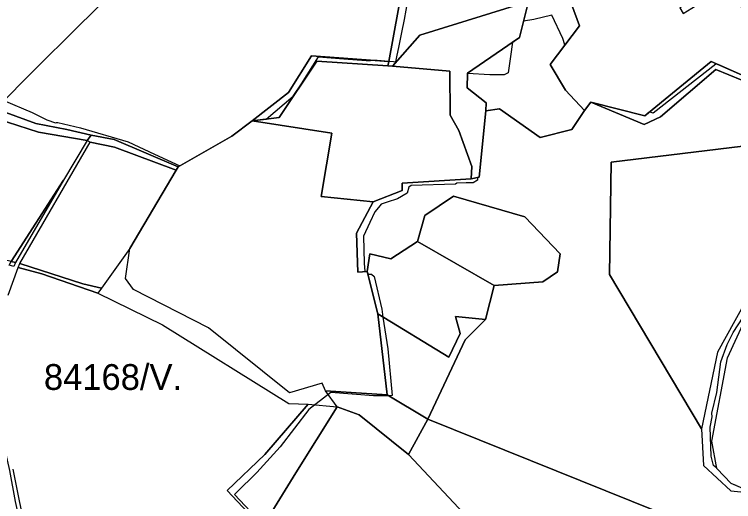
# Model space of a CAD drawing. Extents: x -477304 to -465429, y -1159113 to -1149210.
# Drawn here: x -474392.8 to -473974.9, y -1152461.4 to -1152177.9 of the extents above; entities that cross this region are included whole.
import ezdxf

# ---------------------------------------------------------------- set-up
doc = ezdxf.new("R2010")
doc.units = 0
for name, color, linetype in [('BPEJ_s', 7, 'Continuous'), ('PUPFL_s', 7, 'Continuous'), ('trav_porost_s', 7, 'Continuous')]:
    doc.layers.add(name, color=color, linetype=linetype)

msp = doc.modelspace()

# ---------------------------------------------------------------- linework, layer by layer
at = {"layer": 'BPEJ_s'}
for points in [[(-474398.95, -1152228.07), (-474382.46, -1152235), (-474373.95, -1152239.25), (-474368.84, -1152240.96), (-474368.31, -1152240.87), (-474367.57, -1152240.74), (-474354.37, -1152243.94), (-474326.71, -1152252.02), (-474311.41, -1152259.18), (-474296.69, -1152266.06), (-474266.5, -1152248.77), (-474254.6, -1152239.93), (-474246.43, -1152238.87), (-474230.73, -1152225.53), (-474225.86, -1152218.24), (-474216.07, -1152202.66), (-474201.43, -1152203.78), (-474188.41, -1152204.78), (-474185.85, -1152204.7), (-474184, -1152204.64), (-474182.02, -1152204.57), (-474175.22, -1152205.18), (-474172.45, -1152205.42), (-474171.22, -1152205.46), (-474170.43, -1152201.7), (-474169.47, -1152197.12), (-474167.65, -1152188.5), (-474166.06, -1152180.95), (-474163.22, -1152164.42)], [(-474398.95, -1152228.07), (-474382.46, -1152235), (-474373.95, -1152239.25), (-474368.84, -1152240.96), (-474368.31, -1152240.87), (-474367.57, -1152240.74), (-474354.37, -1152243.94), (-474326.71, -1152252.02), (-474311.41, -1152259.18), (-474296.69, -1152266.06), (-474266.5, -1152248.77), (-474254.6, -1152239.93), (-474246.43, -1152238.87), (-474230.73, -1152225.53), (-474225.86, -1152218.24), (-474216.07, -1152202.66), (-474201.43, -1152203.78), (-474188.41, -1152204.78), (-474185.85, -1152204.7), (-474184, -1152204.64), (-474182.02, -1152204.57), (-474175.22, -1152205.18), (-474172.45, -1152205.42), (-474171.22, -1152205.46), (-474170.43, -1152201.7), (-474169.47, -1152197.12), (-474167.65, -1152188.5), (-474166.06, -1152180.95), (-474163.22, -1152164.42)], [(-474080.47, -1152178.42), (-474090.95, -1152180.95), (-474096.89, -1152181.86), (-474099.33, -1152191.4), (-474103.37, -1152194.16), (-474104.52, -1152202.44), (-474105.85, -1152212.02), (-474108.19, -1152213.08), (-474116.49, -1152213.08), (-474129.55, -1152212.27), (-474129.6, -1152220.68), (-474118.7, -1152229.47), (-474118.85, -1152234.08), (-474122.65, -1152272.59), (-474123.59, -1152272.78), (-474123.72, -1152274.36), (-474126.27, -1152275.85), (-474130.29, -1152275.94), (-474135.64, -1152276.07), (-474136.49, -1152276.7), (-474162.23, -1152277.55), (-474163.51, -1152278.41), (-474164.57, -1152282.02), (-474170.11, -1152285.21), (-474176.17, -1152287.24), (-474179.68, -1152288.41), (-474181.21, -1152290.3), (-474183.3, -1152292.87), (-474186.22, -1152299.09), (-474189.89, -1152306.92), (-474189.47, -1152322.66), (-474189.05, -1152327.52), (-474187.7, -1152327.42), (-474187.3, -1152329.05), (-474185.21, -1152329.05), (-474183.72, -1152330.32), (-474179.26, -1152349.47), (-474178.59, -1152353.99), (-474175.85, -1152372.45), (-474173.19, -1152399.72), (-474175.27, -1152399.76), (-474180.12, -1152399.84), (-474184.15, -1152399.9), (-474208.83, -1152397.99), (-474221.67, -1152407.72), (-474238.41, -1152429.48), (-474251.81, -1152444.37), (-474263.94, -1152456.29), (-474264.86, -1152457.2), (-474249.47, -1152473.74)], [(-473965.1, -1152215.37), (-473983.91, -1152207.11), (-473985.2, -1152206.91), (-474021.58, -1152235.42), (-474023.38, -1152234.89), (-474023.84, -1152234.75), (-474026.46, -1152236.89), (-474057.83, -1152229.03), (-474061.55, -1152233.92), (-474072.6, -1152222.11), (-474081.45, -1152207.18), (-474072.88, -1152195.82), (-474073.74, -1152193.21), (-474074.14, -1152192.02), (-474080.47, -1152178.42), (-474090.95, -1152180.95), (-474096.89, -1152181.86), (-474099.33, -1152191.4), (-474103.37, -1152194.16), (-474104.52, -1152202.44), (-474105.85, -1152212.02), (-474108.19, -1152213.08), (-474116.49, -1152213.08), (-474129.55, -1152212.27), (-474129.6, -1152220.68), (-474118.7, -1152229.47), (-474118.85, -1152234.08), (-474122.65, -1152272.59), (-474123.59, -1152272.78), (-474123.72, -1152274.36), (-474126.27, -1152275.85), (-474130.29, -1152275.94), (-474135.64, -1152276.07), (-474136.49, -1152276.7), (-474162.23, -1152277.55), (-474163.51, -1152278.41), (-474164.57, -1152282.02), (-474170.11, -1152285.21), (-474176.17, -1152287.24), (-474179.68, -1152288.41), (-474181.21, -1152290.3), (-474183.3, -1152292.87), (-474186.22, -1152299.09), (-474189.89, -1152306.92), (-474189.47, -1152322.66), (-474189.05, -1152327.52), (-474187.7, -1152327.42), (-474187.3, -1152329.05), (-474185.21, -1152329.05), (-474183.72, -1152330.32), (-474179.26, -1152349.47), (-474178.59, -1152353.99), (-474175.85, -1152372.45), (-474173.19, -1152399.72)], [(-473965.1, -1152215.37), (-473983.91, -1152207.11), (-473985.2, -1152206.91), (-474021.58, -1152235.42), (-474023.38, -1152234.89), (-474023.84, -1152234.75), (-474026.46, -1152236.89), (-474057.83, -1152229.03), (-474061.55, -1152233.92), (-474072.6, -1152222.11), (-474081.45, -1152207.18), (-474072.88, -1152195.82), (-474073.74, -1152193.21), (-474074.14, -1152192.02), (-474080.47, -1152178.42)], [(-473973.47, -1152452.05), (-473976.21, -1152450.9), (-473984.62, -1152442.16), (-473984.65, -1152442), (-473986.48, -1152440.33), (-473987.97, -1152435.01), (-473988.39, -1152417.99), (-473987.33, -1152412.03), (-473987.54, -1152409.9), (-473984.56, -1152397.99), (-473982.22, -1152380.11), (-473978.6, -1152369.9), (-473975.2, -1152363.09), (-473963.47, -1152345.2)], [(-473973.47, -1152452.05), (-473976.21, -1152450.9), (-473984.62, -1152442.16), (-473984.65, -1152442), (-473986.48, -1152440.33), (-473987.97, -1152435.01), (-473988.39, -1152417.99), (-473987.33, -1152412.03), (-473987.54, -1152409.9), (-473984.56, -1152397.99), (-473982.22, -1152380.11), (-473978.6, -1152369.9), (-473975.2, -1152363.09), (-473963.47, -1152345.2)], [(-474173.19, -1152399.72), (-474175.27, -1152399.76), (-474180.12, -1152399.84), (-474184.15, -1152399.9), (-474208.83, -1152397.99), (-474221.67, -1152407.72), (-474238.41, -1152429.48), (-474251.81, -1152444.37), (-474263.94, -1152456.29), (-474264.86, -1152457.2), (-474249.47, -1152473.74)]]:
    msp.add_lwpolyline(points, dxfattribs=at)
at = {"layer": 'PUPFL_s'}
for points in [[(-474370.82, -1152068.54), (-474370.88, -1152070.9), (-474365.33, -1152097.34), (-474359.93, -1152123.44), (-474333.43, -1152135.58), (-474325.7, -1152138.75), (-474311.21, -1152140.61), (-474334.26, -1152163.58), (-474357.23, -1152186.47), (-474380.25, -1152209.4), (-474403.67, -1152232.79), (-474421.58, -1152224.38), (-474459.59, -1152197.82), (-474484.07, -1152138.3), (-474438.11, -1152095.46), (-474426.14, -1152077.5), (-474405.72, -1152041.93), (-474403.84, -1152032.11), (-474378.64, -1152029.63), (-474377.7, -1152034.63), (-474371.24, -1152066.48)], [(-474166.86, -1152159.55), (-474175.24, -1152205.28), (-474220.22, -1152201.98), (-474233.5, -1152223.42), (-474254.6, -1152239.93), (-474266.5, -1152248.77), (-474297.56, -1152266.56), (-474334.86, -1152250.74), (-474348.15, -1152248.14), (-474362.24, -1152244.84), (-474380.31, -1152241.32), (-474403.67, -1152232.79), (-474380.25, -1152209.4), (-474357.23, -1152186.47), (-474334.26, -1152163.58), (-474311.21, -1152140.61), (-474298.17, -1152140.6), (-474158.03, -1152133.34)], [(-474233.5, -1152223.42), (-474220.22, -1152201.98), (-474175.24, -1152205.28), (-474175.71, -1152207.87), (-474217.12, -1152205.16), (-474239.01, -1152237.91), (-474254.6, -1152239.93)], [(-474380.31, -1152241.32), (-474362.24, -1152244.84), (-474348.15, -1152248.14), (-474350.47, -1152251.36), (-474378.67, -1152246.42), (-474403.02, -1152238.73), (-474420.31, -1152229.9), (-474421.58, -1152224.38), (-474403.67, -1152232.79)], [(-474046.99, -1152329.18), (-474045.98, -1152263.89), (-473880.26, -1152243.71), (-473886.28, -1152270.78), (-473924.82, -1152305.08), (-473963.02, -1152336.18), (-473984.2, -1152374.41), (-473993.47, -1152419.13)], [(-474348.15, -1152248.14), (-474334.86, -1152250.74), (-474297.56, -1152266.56), (-474298.77, -1152268.62), (-474334.59, -1152255.1), (-474348.68, -1152252.24), (-474350.47, -1152251.36)], [(-474075.68, -1152317.26), (-474077.25, -1152327.73), (-474085.63, -1152333.45), (-474113.92, -1152335.7), (-474158.46, -1152310.06), (-474154.27, -1152294.84), (-474137.7, -1152283.72), (-474096.24, -1152295.71)], [(-474133.73, -1152363.66), (-474140.37, -1152377.35), (-474181.66, -1152352.11), (-474187.7, -1152327.42), (-474186.2, -1152317.14), (-474174.02, -1152320.15), (-474158.46, -1152310.06), (-474113.92, -1152335.7), (-474119.06, -1152355.34), (-474136.38, -1152353.78)], [(-474152.55, -1152413.46), (-474176.11, -1152399.25), (-474181.66, -1152352.11), (-474140.37, -1152377.35), (-474133.73, -1152363.66), (-474136.38, -1152353.78), (-474119.06, -1152355.34), (-474130.84, -1152367.18)], [(-474205.25, -1152406.21), (-474212.09, -1152396.88), (-474176.11, -1152399.25), (-474152.55, -1152413.46), (-474163.75, -1152433.91), (-474192.53, -1152410.85)], [(-474229.29, -1152444.63), (-474246.27, -1152472.3), (-474258.97, -1152499.8), (-474277.16, -1152525.1), (-474308.46, -1152571.49), (-474307.7, -1152589.1), (-474317.7, -1152583.62), (-474314.12, -1152569.58), (-474301.19, -1152540.18), (-474264.63, -1152498.96), (-474251.12, -1152474.15), (-474269.08, -1152454.85), (-474247.25, -1152433.88), (-474222.15, -1152404.63), (-474205.25, -1152406.21)], [(-474258.97, -1152499.8), (-474246.27, -1152472.3), (-474229.29, -1152444.63), (-474205.25, -1152406.21), (-474192.53, -1152410.85), (-474163.75, -1152433.91), (-474122.9, -1152477.61), (-474089.94, -1152540.15), (-474179.31, -1152585.85), (-474275.98, -1152634.94), (-474307.7, -1152589.1), (-474308.46, -1152571.49), (-474277.16, -1152525.1)], [(-474021.82, -1152586.85), (-474040.24, -1152526.25), (-474051.27, -1152520.04), (-474122.9, -1152477.61), (-474163.75, -1152433.91), (-474152.55, -1152413.46), (-473989.54, -1152479.23)]]:
    msp.add_lwpolyline(points, close=True, dxfattribs=at)
for points in [[(-474072.39, -1152162.83), (-474064.38, -1152184.56), (-474081.45, -1152207.18), (-474072.6, -1152222.11), (-474061.55, -1152233.92), (-474068.91, -1152244.99), (-474087.3, -1152249.62), (-474110.98, -1152232.87), (-474118.85, -1152234.08), (-474118.7, -1152229.47), (-474129.6, -1152220.68), (-474129.55, -1152212.03), (-474099.33, -1152191.4), (-474093.96, -1152170.37), (-474157.11, -1152189.94), (-474173.06, -1152208.1), (-474175.71, -1152207.87), (-474175.24, -1152205.28), (-474166.86, -1152159.55)], [(-473962.59, -1152219.34), (-473985.26, -1152210.04), (-474017.32, -1152237.51), (-474026.84, -1152241.99), (-474057.83, -1152229.03), (-474026.46, -1152236.89), (-473987.85, -1152205.38), (-473965.1, -1152215.37)], [(-473989.54, -1152479.23), (-474152.55, -1152413.46), (-474130.84, -1152367.18), (-474119.06, -1152355.34), (-474113.92, -1152335.7), (-474085.63, -1152333.45), (-474077.25, -1152327.73), (-474075.68, -1152317.26), (-474096.24, -1152295.71), (-474137.7, -1152283.72), (-474154.27, -1152294.84), (-474158.46, -1152310.06), (-474174.02, -1152320.15), (-474186.2, -1152317.14), (-474187.7, -1152327.42), (-474193.13, -1152327.83), (-474193.94, -1152305.13), (-474184.27, -1152287.07), (-474167.46, -1152280.43), (-474167.46, -1152276.21), (-474127.32, -1152273.52), (-474122.65, -1152272.59), (-474118.85, -1152234.08), (-474110.98, -1152232.87), (-474087.3, -1152249.62), (-474068.91, -1152244.99), (-474061.55, -1152233.92), (-474057.83, -1152229.03), (-474026.84, -1152241.99), (-474017.32, -1152237.51), (-473985.26, -1152210.04), (-473962.59, -1152219.34)], [(-473880.26, -1152243.71), (-474045.98, -1152263.89), (-474046.99, -1152329.18), (-473993.47, -1152419.13), (-473992.43, -1152440.42), (-473976.41, -1152455.16), (-473963.16, -1152456.4)]]:
    msp.add_lwpolyline(points, dxfattribs=at)
at = {"layer": 'trav_porost_s'}
for points in [[(-473965.1, -1152215.37), (-473987.85, -1152205.38), (-474026.46, -1152236.89), (-474057.83, -1152229.03), (-474061.55, -1152233.92), (-474072.6, -1152222.11), (-474081.45, -1152207.18), (-474064.38, -1152184.56), (-474072.39, -1152162.83), (-474083.73, -1152151.79), (-474081.33, -1152139.61), (-474061.81, -1152125.23), (-474043.21, -1152128.46), (-474031.97, -1152135.61), (-473980.82, -1152105.96), (-473979.92, -1152129.42), (-473985.23, -1152161.63), (-474006.16, -1152174.17), (-474004.26, -1152177.42), (-473986.55, -1152166.39), (-473969.11, -1152174.11)], [(-474396.36, -1152341.26), (-474390.5, -1152325.15), (-474376.89, -1152328.85), (-474344.19, -1152340.19), (-474306.79, -1152358.45), (-474233.28, -1152404.26), (-474222.15, -1152404.63), (-474247.25, -1152433.88), (-474269.08, -1152454.85), (-474251.12, -1152474.15), (-474264.63, -1152498.96), (-474301.19, -1152540.18), (-474314.12, -1152569.58), (-474317.7, -1152583.62), (-474366.32, -1152559.07), (-474373.37, -1152541.22), (-474374.93, -1152534), (-474381.84, -1152495.99), (-474388.78, -1152465.53), (-474390.04, -1152459.98), (-474393.52, -1152442.53)]]:
    msp.add_lwpolyline(points, dxfattribs=at)
for points in [[(-474122.65, -1152272.59), (-474127.32, -1152273.52), (-474127.04, -1152266.42), (-474134.53, -1152245.45), (-474139.61, -1152236.56), (-474139.72, -1152211.06), (-474173.06, -1152208.1), (-474157.11, -1152189.94), (-474093.96, -1152170.37), (-474099.33, -1152191.4), (-474129.55, -1152212.03), (-474129.6, -1152220.68), (-474118.7, -1152229.47), (-474118.85, -1152234.08)], [(-474127.32, -1152273.52), (-474167.46, -1152276.21), (-474167.46, -1152280.43), (-474184.27, -1152287.07), (-474214.47, -1152283.9), (-474208.23, -1152247.04), (-474254.6, -1152239.93), (-474239.01, -1152237.91), (-474217.12, -1152205.16), (-474175.71, -1152207.87), (-474173.06, -1152208.1), (-474139.72, -1152211.06), (-474139.61, -1152236.56), (-474134.53, -1152245.45), (-474127.04, -1152266.42)], [(-474394.7, -1152321.73), (-474435.46, -1152312.09), (-474432.77, -1152304.39), (-474419.51, -1152263.31), (-474417.76, -1152242.89), (-474420.31, -1152229.9), (-474403.02, -1152238.73), (-474378.67, -1152246.42), (-474350.47, -1152251.36), (-474364.19, -1152274.43)], [(-474213.93, -1152392.55), (-474232.87, -1152398.15), (-474280.05, -1152360.37), (-474323.65, -1152337.9), (-474328.27, -1152331.6), (-474325.61, -1152314.18), (-474298.77, -1152268.62), (-474297.56, -1152266.56), (-474266.5, -1152248.77), (-474254.6, -1152239.93), (-474208.23, -1152247.04), (-474214.47, -1152283.9), (-474184.27, -1152287.07), (-474193.94, -1152305.13), (-474193.13, -1152327.83), (-474187.7, -1152327.42), (-474181.66, -1152352.11), (-474176.11, -1152399.25), (-474212.09, -1152396.88)], [(-474389.59, -1152322.9), (-474348.68, -1152252.24), (-474334.59, -1152255.1), (-474298.77, -1152268.62), (-474325.61, -1152314.18), (-474342.07, -1152337.22), (-474352.92, -1152334.73)], [(-474394.7, -1152321.73), (-474364.19, -1152274.43), (-474392.1, -1152322.3)], [(-474393.08, -1152324.63), (-474395.81, -1152323.86), (-474394.7, -1152321.73), (-474392.1, -1152322.3)], [(-474390.5, -1152325.15), (-474389.59, -1152322.9), (-474352.92, -1152334.73), (-474342.07, -1152337.22), (-474344.19, -1152340.19), (-474376.89, -1152328.85)], [(-473987.45, -1152426.25), (-473978.43, -1152377.77), (-473960.46, -1152338.64), (-473951.96, -1152346.78), (-473963.42, -1152372.5), (-473951.09, -1152384.27), (-473926.89, -1152399.18), (-473936.72, -1152415.32), (-473945.38, -1152437.57), (-473953.67, -1152448.55), (-473963.16, -1152456.4), (-473976.21, -1152450.9), (-473984.62, -1152442.16)], [(-474421.98, -1152404.94), (-474427.35, -1152360.47), (-474424.25, -1152363.15), (-474423.43, -1152363.87), (-474405.6, -1152397.34), (-474404.8, -1152403.65), (-474395.58, -1152443.18), (-474392.34, -1152461.24), (-474384.4, -1152496.91), (-474382.24, -1152506.62), (-474375.83, -1152542.32), (-474368.57, -1152557.85), (-474403.39, -1152539.06), (-474403.89, -1152533.89), (-474410.7, -1152475.54), (-474411.17, -1152458.31), (-474421.14, -1152418.1)]]:
    msp.add_lwpolyline(points, close=True, dxfattribs=at)

# ---------------------------------------------------------------- texts
at = {"layer": 'BPEJ_s'}
msp.add_text('84168/V.', height=15, dxfattribs=at).set_placement((-474375.62, -1152396.39))

doc.saveas('drawing.dxf')
